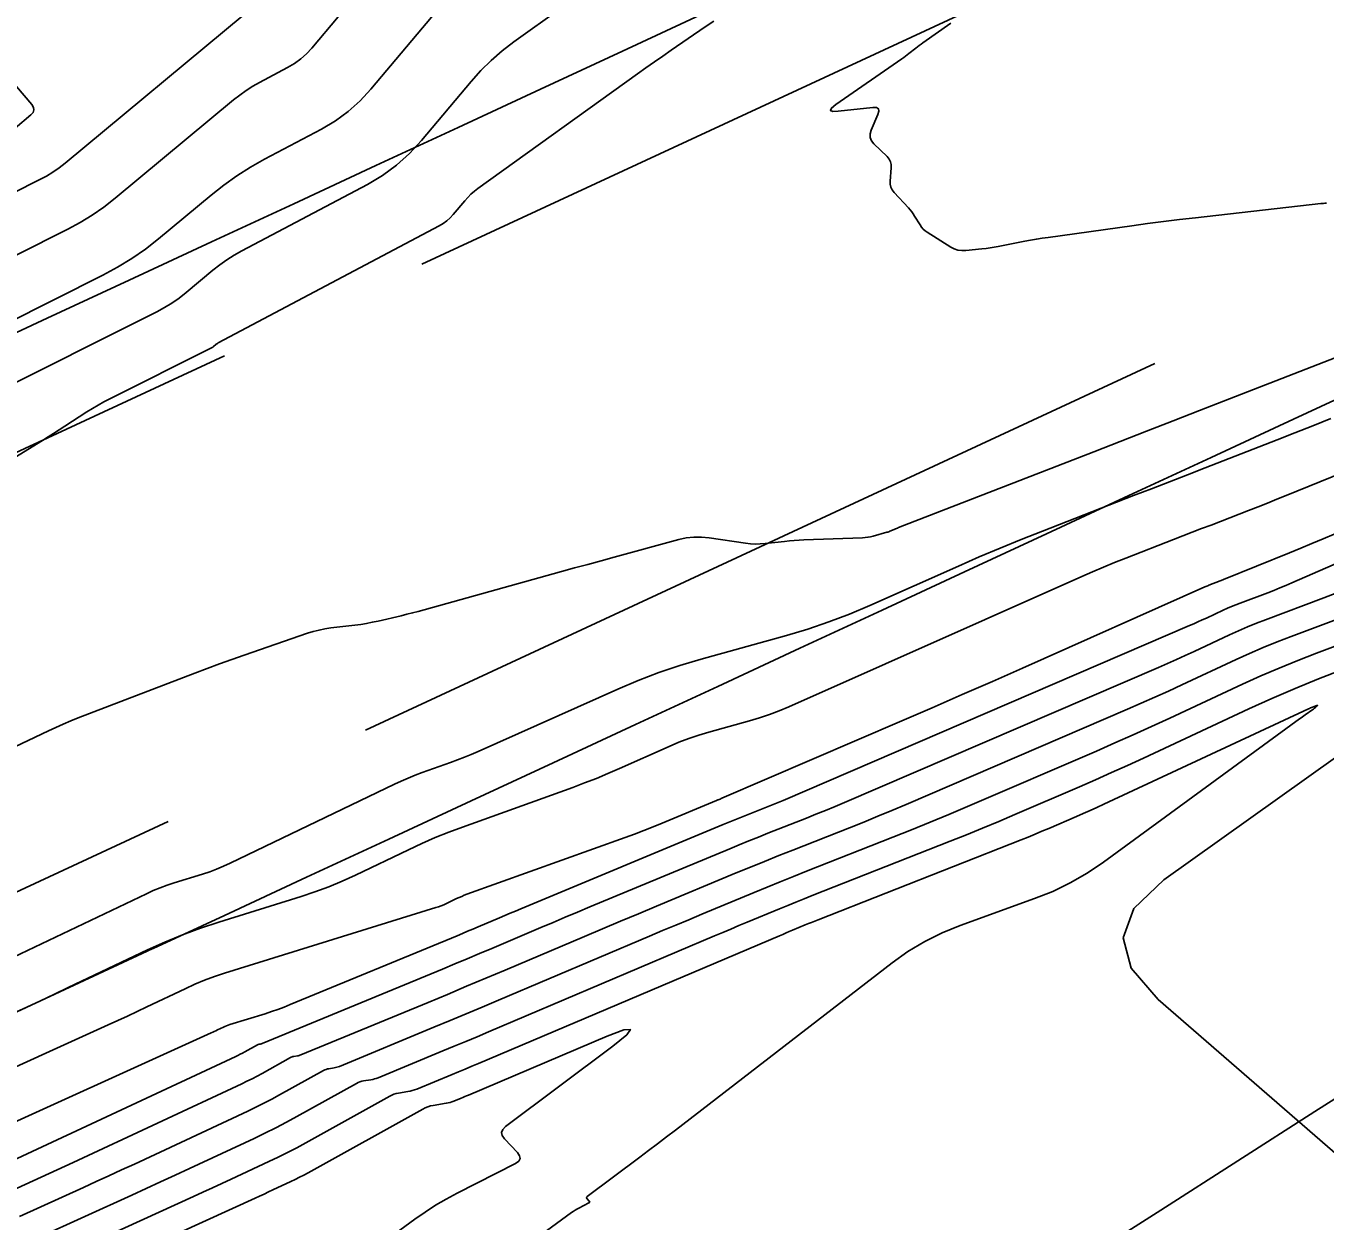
# Model space of a CAD drawing. Extents: x 1354696 to 1366163, y 660729 to 670380.
# Drawn here: x 1361435.4 to 1361507.1, y 664733.9 to 664799.9 of the extents above; entities that cross this region are included whole.
import ezdxf

# ---------------------------------------------------------------- set-up
doc = ezdxf.new("R2010")
doc.units = 0
for name, color, linetype in [('R_Contours', 7, 'Continuous'), ('R_Erosion', 7, 'Continuous'), ('R_Fin Surface', 7, 'Continuous')]:
    doc.layers.add(name, color=color, linetype=linetype)

msp = doc.modelspace()

# ---------------------------------------------------------------- linework, layer by layer
at = {"layer": 'R_Contours'}
for points in [[(1361434.652, 664790.651), (1361436.145, 664791.399), (1361436.512, 664791.595), (1361436.865, 664791.812), (1361437.206, 664792.049), (1361437.533, 664792.306), (1361447.415, 664800.515), (1361447.471, 664800.576), (1361447.493, 664800.64), (1361447.482, 664800.707), (1361447.438, 664800.777), (1361447.195, 664801.062), (1361447.136, 664801.134), (1361447.081, 664801.209), (1361447.03, 664801.287), (1361446.983, 664801.368), (1361441.613, 664811.043), (1361440.593, 664812.548), (1361439.352, 664813.781), (1361437.891, 664814.743), (1361436.21, 664815.434), (1361426.973, 664818.297)], [(1361434.24, 664783.432), (1361439.615, 664786.124), (1361440.428, 664786.561), (1361441.212, 664787.041), (1361441.967, 664787.566), (1361442.693, 664788.135), (1361445.593, 664790.544), (1361446.291, 664791.095), (1361447.014, 664791.607), (1361447.763, 664792.081), (1361448.537, 664792.517), (1361451.684, 664794.186), (1361452.443, 664794.636), (1361453.15, 664795.153), (1361453.803, 664795.735), (1361454.402, 664796.384), (1361461.972, 664805.396)], [(1361434.867, 664787.252), (1361437.676, 664788.659), (1361438.366, 664789.03), (1361439.032, 664789.438), (1361439.672, 664789.883), (1361440.289, 664790.366), (1361446.822, 664795.793), (1361447.164, 664796.063), (1361447.519, 664796.314), (1361447.886, 664796.547), (1361448.265, 664796.76), (1361449.808, 664797.579), (1361450.18, 664797.799), (1361450.527, 664798.053), (1361450.847, 664798.338), (1361451.141, 664798.656), (1361454.048, 664802.118)], [(1361464.909, 664800.878), (1361462.284, 664798.993), (1361461.645, 664798.503), (1361461.04, 664797.976), (1361460.469, 664797.413), (1361459.932, 664796.812), (1361457.194, 664793.552), (1361456.535, 664792.839), (1361455.817, 664792.199), (1361455.041, 664791.631), (1361454.205, 664791.136), (1361447.287, 664787.467), (1361446.867, 664787.23), (1361446.461, 664786.972), (1361446.068, 664786.695), (1361445.69, 664786.396), (1361444.203, 664785.161), (1361443.823, 664784.864), (1361443.429, 664784.589), (1361443.02, 664784.338), (1361442.595, 664784.11), (1361433.152, 664779.381)], [(1361431.782, 664774.247), (1361436.284, 664777.01), (1361436.594, 664777.201), (1361436.903, 664777.395), (1361437.211, 664777.591), (1361437.517, 664777.788), (1361438.739, 664778.582), (1361439.048, 664778.776), (1361439.361, 664778.962), (1361439.679, 664779.138), (1361440.002, 664779.306), (1361445.575, 664782.097), (1361445.611, 664782.116), (1361445.646, 664782.138), (1361445.68, 664782.161), (1361445.712, 664782.186), (1361445.839, 664782.292), (1361445.872, 664782.318), (1361445.905, 664782.341), (1361445.94, 664782.363), (1361445.976, 664782.384), (1361458.171, 664788.852), (1361458.384, 664788.978), (1361458.583, 664789.123), (1361458.766, 664789.287), (1361458.934, 664789.469), (1361459.577, 664790.234), (1361459.743, 664790.419), (1361459.919, 664790.593), (1361460.106, 664790.756), (1361460.304, 664790.908), (1361469.106, 664797.229), (1361469.569, 664797.56), (1361470.033, 664797.888), (1361470.5, 664798.213), (1361470.968, 664798.536), (1361472.844, 664799.824), (1361473.316, 664800.14)], [(1361486.378, 664800.025), (1361484.843, 664798.942), (1361484.745, 664798.872), (1361484.647, 664798.8), (1361484.551, 664798.726), (1361484.455, 664798.651), (1361484.075, 664798.348), (1361483.98, 664798.273), (1361483.883, 664798.2), (1361483.785, 664798.128), (1361483.686, 664798.058), (1361480.042, 664795.535), (1361479.805, 664795.342), (1361479.749, 664795.217), (1361479.874, 664795.158), (1361480.179, 664795.167), (1361482.088, 664795.374), (1361482.281, 664795.369), (1361482.392, 664795.304), (1361482.421, 664795.178), (1361482.369, 664794.992), (1361481.991, 664794.12), (1361481.932, 664793.915), (1361481.936, 664793.723), (1361482.005, 664793.543), (1361482.139, 664793.376), (1361482.869, 664792.667), (1361482.982, 664792.533), (1361483.058, 664792.385), (1361483.097, 664792.223), (1361483.099, 664792.048), (1361483.034, 664791.32), (1361483.036, 664791.144), (1361483.073, 664790.98), (1361483.144, 664790.828), (1361483.252, 664790.688), (1361484.047, 664789.835), (1361484.142, 664789.729), (1361484.231, 664789.618), (1361484.314, 664789.502), (1361484.391, 664789.382), (1361484.69, 664788.894), (1361484.771, 664788.778), (1361484.863, 664788.673), (1361484.967, 664788.58), (1361485.082, 664788.498), (1361486.385, 664787.676), (1361486.579, 664787.575), (1361486.781, 664787.509), (1361486.992, 664787.479), (1361487.211, 664787.485), (1361488.104, 664787.58), (1361488.326, 664787.606), (1361488.548, 664787.637), (1361488.77, 664787.672), (1361488.99, 664787.713), (1361490.466, 664787.998), (1361490.786, 664788.057), (1361491.107, 664788.113), (1361491.428, 664788.164), (1361491.75, 664788.211), (1361496.363, 664788.852), (1361497.24, 664788.971), (1361498.118, 664789.084), (1361498.996, 664789.191), (1361499.875, 664789.293), (1361506.787, 664790.071), (1361506.865, 664790.079), (1361506.944, 664790.087), (1361507.022, 664790.094), (1361507.101, 664790.1)], [(1361434.778, 664794.245), (1361435.645, 664794.965), (1361435.766, 664795.099), (1361435.814, 664795.239), (1361435.79, 664795.385), (1361435.694, 664795.537), (1361432.839, 664798.884)], [(1361507.622, 664781.584), (1361500.104, 664778.66), (1361498.644, 664778.093), (1361497.184, 664777.525), (1361495.724, 664776.956), (1361494.264, 664776.388), (1361483.5, 664772.198), (1361483.447, 664772.177), (1361483.394, 664772.156), (1361483.341, 664772.133), (1361483.289, 664772.11), (1361483.08, 664772.017), (1361483.027, 664771.995), (1361482.974, 664771.975), (1361482.92, 664771.957), (1361482.865, 664771.94), (1361482.107, 664771.73), (1361481.961, 664771.694), (1361481.815, 664771.667), (1361481.666, 664771.648), (1361481.517, 664771.639), (1361478.286, 664771.522), (1361478.017, 664771.51), (1361477.748, 664771.492), (1361477.479, 664771.469), (1361477.211, 664771.441), (1361476.138, 664771.318), (1361475.87, 664771.296), (1361475.602, 664771.292), (1361475.335, 664771.305), (1361475.068, 664771.337), (1361473.054, 664771.638), (1361472.631, 664771.679), (1361472.21, 664771.676), (1361471.792, 664771.63), (1361471.376, 664771.539), (1361467.825, 664770.573), (1361467.095, 664770.373), (1361466.366, 664770.173), (1361465.637, 664769.972), (1361464.908, 664769.77), (1361457.33, 664767.662), (1361457.015, 664767.577), (1361456.7, 664767.494), (1361456.384, 664767.415), (1361456.067, 664767.34), (1361454.797, 664767.044), (1361454.478, 664766.974), (1361454.159, 664766.914), (1361453.837, 664766.862), (1361453.514, 664766.819), (1361452.191, 664766.662), (1361451.865, 664766.614), (1361451.542, 664766.55), (1361451.223, 664766.468), (1361450.908, 664766.369), (1361447.412, 664765.171), (1361446.726, 664764.932), (1361446.043, 664764.687), (1361445.362, 664764.435), (1361444.683, 664764.177), (1361438.258, 664761.698), (1361437.844, 664761.533), (1361437.432, 664761.36), (1361437.025, 664761.178), (1361436.621, 664760.989), (1361434.384, 664759.912)], [(1361524.226, 664781.817), (1361504.877, 664773.97), (1361504.362, 664773.762), (1361503.845, 664773.556), (1361503.328, 664773.351), (1361502.81, 664773.149), (1361500.737, 664772.342), (1361500.219, 664772.141), (1361499.7, 664771.939), (1361499.182, 664771.738), (1361498.664, 664771.536), (1361496.029, 664770.51), (1361495.418, 664770.268), (1361494.811, 664770.02), (1361494.206, 664769.763), (1361493.605, 664769.5), (1361477.455, 664762.318), (1361476.921, 664762.092), (1361476.379, 664761.886), (1361475.83, 664761.7), (1361475.274, 664761.535), (1361473.036, 664760.913), (1361472.48, 664760.747), (1361471.931, 664760.561), (1361471.39, 664760.355), (1361470.856, 664760.129), (1361468.113, 664758.905), (1361467.477, 664758.629), (1361466.836, 664758.364), (1361466.19, 664758.111), (1361465.54, 664757.87), (1361459.449, 664755.68), (1361458.692, 664755.396), (1361457.943, 664755.094), (1361457.202, 664754.772), (1361456.469, 664754.431), (1361453.553, 664753.029), (1361452.819, 664752.692), (1361452.074, 664752.383), (1361451.317, 664752.102), (1361450.55, 664751.848), (1361446.015, 664750.441), (1361445.008, 664750.108), (1361444.016, 664749.74), (1361443.037, 664749.337), (1361442.072, 664748.898), (1361437.71, 664746.82), (1361436.947, 664746.458), (1361436.183, 664746.101), (1361435.417, 664745.746), (1361434.65, 664745.396)], [(1361431.976, 664747.214), (1361442.021, 664752.001), (1361442.395, 664752.171), (1361442.774, 664752.328), (1361443.159, 664752.47), (1361443.549, 664752.599), (1361445.119, 664753.086), (1361445.509, 664753.215), (1361445.893, 664753.358), (1361446.272, 664753.515), (1361446.645, 664753.686), (1361455.702, 664758.042), (1361456.077, 664758.216), (1361456.455, 664758.38), (1361456.838, 664758.535), (1361457.225, 664758.68), (1361458.782, 664759.239), (1361459.169, 664759.383), (1361459.554, 664759.534), (1361459.936, 664759.691), (1361460.315, 664759.856), (1361468.012, 664763.29), (1361469.138, 664763.767), (1361470.279, 664764.202), (1361471.435, 664764.593), (1361472.607, 664764.942), (1361477.325, 664766.253), (1361478.497, 664766.602), (1361479.654, 664766.993), (1361480.795, 664767.427), (1361481.921, 664767.903), (1361486.809, 664770.077), (1361487.957, 664770.579), (1361489.11, 664771.068), (1361490.27, 664771.543), (1361491.435, 664772.005), (1361496.464, 664773.962), (1361497.453, 664774.347), (1361498.442, 664774.732), (1361499.432, 664775.117), (1361500.421, 664775.501), (1361504.377, 664777.04), (1361505.366, 664777.427), (1361506.353, 664777.817), (1361507.339, 664778.211)], [(1361524.832, 664777.703), (1361505.189, 664769.145), (1361504.862, 664769.005), (1361504.533, 664768.869), (1361504.202, 664768.737), (1361503.869, 664768.609), (1361502.346, 664768.037), (1361502.108, 664767.945), (1361501.872, 664767.848), (1361501.637, 664767.747), (1361501.405, 664767.641), (1361500.479, 664767.21), (1361500.247, 664767.103), (1361500.014, 664766.997), (1361499.781, 664766.894), (1361499.547, 664766.792), (1361477.14, 664757.152), (1361476.865, 664757.035), (1361476.59, 664756.921), (1361476.314, 664756.808), (1361476.038, 664756.698), (1361474.929, 664756.261), (1361474.652, 664756.151), (1361474.375, 664756.04), (1361474.099, 664755.927), (1361473.824, 664755.813), (1361462.665, 664751.166), (1361462.372, 664751.044), (1361462.078, 664750.921), (1361461.786, 664750.798), (1361461.493, 664750.674), (1361460.323, 664750.177), (1361460.03, 664750.053), (1361459.737, 664749.93), (1361459.444, 664749.808), (1361459.15, 664749.686), (1361449.952, 664745.886), (1361449.608, 664745.748), (1361449.262, 664745.618), (1361448.912, 664745.497), (1361448.56, 664745.383), (1361446.615, 664744.779), (1361446.526, 664744.75), (1361446.439, 664744.718), (1361446.353, 664744.682), (1361446.269, 664744.644), (1361445.932, 664744.483), (1361445.848, 664744.444), (1361445.763, 664744.404), (1361445.679, 664744.365), (1361445.594, 664744.326), (1361432.267, 664738.273)], [(1361507.531, 664771.843), (1361506.916, 664771.577), (1361506.299, 664771.316), (1361505.681, 664771.058), (1361505.061, 664770.804), (1361501.432, 664769.332), (1361501.385, 664769.313), (1361501.337, 664769.294), (1361501.29, 664769.276), (1361501.243, 664769.257), (1361501.006, 664769.165), (1361500.864, 664769.11), (1361500.623, 664769.016), (1361500.567, 664768.994), (1361500.511, 664768.971), (1361500.456, 664768.948), (1361500.401, 664768.924), (1361490.331, 664764.445), (1361488.675, 664763.711), (1361487.016, 664762.983), (1361485.354, 664762.259), (1361483.691, 664761.54), (1361473.752, 664757.264), (1361473.728, 664757.254), (1361473.704, 664757.244), (1361473.679, 664757.234), (1361473.655, 664757.224), (1361473.556, 664757.185), (1361473.532, 664757.176), (1361473.507, 664757.166), (1361473.483, 664757.156), (1361473.459, 664757.146), (1361470.468, 664755.9), (1361469.96, 664755.693), (1361469.45, 664755.491), (1361468.938, 664755.296), (1361468.422, 664755.107), (1361459.699, 664751.97), (1361459.553, 664751.915), (1361459.409, 664751.857), (1361459.267, 664751.795), (1361459.126, 664751.73), (1361458.566, 664751.461), (1361458.425, 664751.396), (1361458.282, 664751.337), (1361458.137, 664751.283), (1361457.989, 664751.234), (1361446.333, 664747.616), (1361445.777, 664747.432), (1361445.228, 664747.228), (1361444.687, 664747.006), (1361444.153, 664746.763), (1361442.034, 664745.753), (1361441.504, 664745.502), (1361440.973, 664745.253), (1361440.44, 664745.007), (1361439.907, 664744.763), (1361432.165, 664741.247)], [(1361507.667, 664768.594), (1361506.964, 664768.325), (1361503.748, 664767.115), (1361503.245, 664766.921), (1361502.747, 664766.717), (1361502.252, 664766.503), (1361501.761, 664766.28), (1361499.805, 664765.368), (1361499.315, 664765.142), (1361498.824, 664764.92), (1361498.331, 664764.701), (1361497.836, 664764.486), (1361480.527, 664757.039), (1361480.003, 664756.816), (1361479.477, 664756.597), (1361478.949, 664756.382), (1361478.42, 664756.171), (1361476.301, 664755.336), (1361475.772, 664755.126), (1361475.243, 664754.914), (1361474.716, 664754.698), (1361474.19, 664754.481), (1361466.478, 664751.27), (1361465.8, 664750.987), (1361465.123, 664750.702), (1361464.445, 664750.417), (1361463.769, 664750.131), (1361461.063, 664748.983), (1361460.387, 664748.697), (1361459.709, 664748.412), (1361459.031, 664748.129), (1361458.353, 664747.848), (1361448.397, 664743.734), (1361448.377, 664743.726), (1361448.356, 664743.72), (1361448.335, 664743.715), (1361448.314, 664743.71), (1361448.228, 664743.696), (1361448.206, 664743.692), (1361448.186, 664743.686), (1361448.166, 664743.678), (1361448.146, 664743.668), (1361447.445, 664743.279), (1361447.321, 664743.211), (1361447.196, 664743.146), (1361447.07, 664743.083), (1361446.943, 664743.022), (1361434.608, 664737.272)], [(1361434.003, 664735.359), (1361436.218, 664736.369), (1361436.66, 664736.571), (1361437.101, 664736.773), (1361437.541, 664736.977), (1361437.981, 664737.181), (1361447.282, 664741.517), (1361447.566, 664741.652), (1361447.848, 664741.793), (1361448.127, 664741.938), (1361448.403, 664742.089), (1361449.969, 664742.959), (1361450.012, 664742.981), (1361450.057, 664742.998), (1361450.103, 664743.012), (1361450.151, 664743.022), (1361450.343, 664743.053), (1361450.391, 664743.062), (1361450.438, 664743.074), (1361450.484, 664743.089), (1361450.53, 664743.106), (1361457.555, 664746.009), (1361458.619, 664746.45), (1361459.682, 664746.894), (1361460.743, 664747.34), (1361461.804, 664747.788), (1361466.185, 664749.647), (1361467.175, 664750.066), (1361468.167, 664750.484), (1361469.158, 664750.9), (1361470.151, 664751.314), (1361474.555, 664753.148), (1361475.333, 664753.47), (1361476.111, 664753.787), (1361476.891, 664754.101), (1361477.673, 664754.412), (1361480.803, 664755.645), (1361481.585, 664755.957), (1361482.363, 664756.274), (1361483.14, 664756.597), (1361483.914, 664756.927), (1361496.126, 664762.181), (1361496.881, 664762.509), (1361497.634, 664762.843), (1361498.384, 664763.182), (1361499.131, 664763.527), (1361502.117, 664764.918), (1361502.866, 664765.259), (1361503.621, 664765.585), (1361504.383, 664765.897), (1361505.151, 664766.194), (1361510.06, 664768.04)], [(1361435.015, 664734.187), (1361438.546, 664735.796), (1361439.249, 664736.117), (1361439.951, 664736.44), (1361440.653, 664736.764), (1361441.355, 664737.09), (1361447.621, 664740.011), (1361448.062, 664740.222), (1361448.499, 664740.44), (1361448.932, 664740.665), (1361449.361, 664740.899), (1361451.792, 664742.25), (1361451.859, 664742.283), (1361451.928, 664742.311), (1361452, 664742.332), (1361452.073, 664742.347), (1361452.372, 664742.396), (1361452.446, 664742.41), (1361452.519, 664742.429), (1361452.591, 664742.451), (1361452.662, 664742.478), (1361457.873, 664744.631), (1361458.764, 664745.001), (1361459.655, 664745.373), (1361460.545, 664745.746), (1361461.433, 664746.122), (1361469.771, 664749.66), (1361470.49, 664749.964), (1361471.21, 664750.268), (1361471.93, 664750.569), (1361472.65, 664750.87), (1361475.534, 664752.071), (1361476.255, 664752.369), (1361476.978, 664752.664), (1361477.702, 664752.956), (1361478.428, 664753.244), (1361483.186, 664755.119), (1361484.22, 664755.531), (1361485.25, 664755.951), (1361486.277, 664756.378), (1361487.301, 664756.814), (1361494.416, 664759.875), (1361495.431, 664760.317), (1361496.443, 664760.766), (1361497.452, 664761.222), (1361498.458, 664761.686), (1361502.472, 664763.557), (1361503.48, 664764.015), (1361504.496, 664764.454), (1361505.52, 664764.873), (1361506.553, 664765.272), (1361514.776, 664768.364)], [(1361436.027, 664733.014), (1361441.209, 664735.376), (1361442.006, 664735.74), (1361442.803, 664736.106), (1361443.598, 664736.474), (1361444.393, 664736.843), (1361447.96, 664738.506), (1361448.557, 664738.791), (1361449.15, 664739.086), (1361449.737, 664739.393), (1361450.319, 664739.709), (1361453.614, 664741.54), (1361453.705, 664741.586), (1361453.799, 664741.623), (1361453.896, 664741.652), (1361453.996, 664741.673), (1361454.401, 664741.739), (1361454.502, 664741.758), (1361454.601, 664741.783), (1361454.698, 664741.814), (1361454.794, 664741.85), (1361458.373, 664743.329), (1361459.001, 664743.589), (1361459.628, 664743.851), (1361460.255, 664744.114), (1361460.881, 664744.379), (1361473.357, 664749.673), (1361473.805, 664749.862), (1361474.253, 664750.051), (1361474.701, 664750.239), (1361475.15, 664750.426), (1361476.945, 664751.174), (1361477.394, 664751.36), (1361477.844, 664751.543), (1361478.295, 664751.725), (1361478.747, 664751.904), (1361486.342, 664754.897), (1361487.242, 664755.256), (1361488.139, 664755.621), (1361489.033, 664755.994), (1361489.924, 664756.373), (1361493.482, 664757.904), (1361494.371, 664758.29), (1361495.256, 664758.683), (1361496.138, 664759.082), (1361497.017, 664759.488), (1361502.828, 664762.196), (1361504.094, 664762.771), (1361505.371, 664763.322), (1361506.658, 664763.849), (1361507.955, 664764.351)], [(1361462.978, 664732.588), (1361465.46, 664734.408), (1361465.557, 664734.476), (1361465.658, 664734.541), (1361465.76, 664734.601), (1361465.865, 664734.657), (1361466.424, 664734.942), (1361466.455, 664734.964), (1361466.468, 664734.989), (1361466.464, 664735.017), (1361466.442, 664735.048), (1361466.319, 664735.178), (1361466.297, 664735.209), (1361466.291, 664735.24), (1361466.302, 664735.269), (1361466.329, 664735.296), (1361469.225, 664737.467), (1361469.719, 664737.838), (1361470.211, 664738.212), (1361470.703, 664738.587), (1361471.193, 664738.963), (1361483.142, 664748.187), (1361484.023, 664748.815), (1361484.945, 664749.369), (1361485.907, 664749.848), (1361486.91, 664750.254), (1361491.002, 664751.729), (1361492.007, 664752.132), (1361492.976, 664752.603), (1361493.909, 664753.142), (1361494.806, 664753.749), (1361505.623, 664761.642), (1361505.702, 664761.699), (1361505.78, 664761.756), (1361505.859, 664761.812), (1361505.938, 664761.869), (1361506.347, 664762.161), (1361506.38, 664762.184), (1361506.411, 664762.208), (1361506.442, 664762.233), (1361506.473, 664762.259), (1361506.595, 664762.362), (1361506.617, 664762.382), (1361506.622, 664762.393), (1361506.61, 664762.394), (1361506.581, 664762.385), (1361506.33, 664762.291), (1361506.276, 664762.27), (1361506.222, 664762.248), (1361506.169, 664762.225), (1361506.116, 664762.201), (1361494.823, 664756.938), (1361494.447, 664756.765), (1361494.071, 664756.594), (1361493.692, 664756.426), (1361493.313, 664756.261), (1361491.793, 664755.607), (1361491.412, 664755.445), (1361491.03, 664755.286), (1361490.647, 664755.13), (1361490.263, 664754.977), (1361479.065, 664750.564), (1361478.887, 664750.494), (1361478.71, 664750.422), (1361478.533, 664750.35), (1361478.356, 664750.277), (1361477.649, 664749.982), (1361477.472, 664749.909), (1361477.296, 664749.835), (1361477.12, 664749.76), (1361476.943, 664749.686), (1361460.329, 664742.636), (1361459.966, 664742.483), (1361459.602, 664742.33), (1361459.238, 664742.178), (1361458.874, 664742.027), (1361456.926, 664741.222), (1361456.805, 664741.176), (1361456.682, 664741.137), (1361456.557, 664741.106), (1361456.43, 664741.081), (1361455.919, 664740.998), (1361455.793, 664740.972), (1361455.671, 664740.936), (1361455.552, 664740.889), (1361455.437, 664740.831), (1361450.817, 664738.264), (1361450.314, 664737.99), (1361449.805, 664737.725), (1361449.292, 664737.469), (1361448.775, 664737.222), (1361446.695, 664736.253), (1361446.175, 664736.011), (1361445.655, 664735.77), (1361445.133, 664735.531), (1361444.612, 664735.292), (1361437.038, 664731.842)], [(1361509.201, 664760.663), (1361498.138, 664752.77), (1361496.488, 664751.194), (1361495.886, 664749.569), (1361496.33, 664747.893), (1361497.822, 664746.167), (1361517.754, 664728.855)], [(1361442.515, 664723.554), (1361456.832, 664734.047), (1361457.392, 664734.441), (1361457.968, 664734.812), (1361458.558, 664735.159), (1361459.162, 664735.482), (1361462.374, 664737.12), (1361462.552, 664737.245), (1361462.629, 664737.388), (1361462.604, 664737.549), (1361462.478, 664737.727), (1361461.771, 664738.473), (1361461.642, 664738.656), (1361461.609, 664738.83), (1361461.671, 664738.997), (1361461.829, 664739.155), (1361467.742, 664743.587), (1361468.513, 664744.214), (1361468.717, 664744.515), (1361468.354, 664744.49), (1361467.425, 664744.138), (1361459.777, 664740.893), (1361459.676, 664740.851), (1361459.576, 664740.808), (1361459.475, 664740.766), (1361459.374, 664740.724), (1361458.97, 664740.558), (1361458.869, 664740.519), (1361458.765, 664740.486), (1361458.66, 664740.46), (1361458.553, 664740.439), (1361457.842, 664740.324), (1361457.69, 664740.292), (1361457.542, 664740.248), (1361457.398, 664740.191), (1361457.259, 664740.122), (1361450.942, 664736.611), (1361450.704, 664736.482), (1361450.464, 664736.357), (1361450.222, 664736.236), (1361449.978, 664736.12), (1361448.997, 664735.662), (1361448.752, 664735.548), (1361448.506, 664735.435), (1361448.261, 664735.322), (1361448.015, 664735.209), (1361438.05, 664730.669)]]:
    msp.add_lwpolyline(points, dxfattribs=at)
at = {"layer": 'R_Erosion'}
for points in [[(1361472.819, 664800.591), (1361468.284, 664798.485), (1361463.749, 664796.38), (1361459.214, 664794.274), (1361454.679, 664792.169), (1361450.144, 664790.063), (1361445.608, 664787.958), (1361441.073, 664785.852), (1361436.538, 664783.747), (1361432.003, 664781.641)], [(1361432.716, 664744.486), (1361437.251, 664746.592), (1361441.786, 664748.697), (1361442.377, 664748.972), (1361442.386, 664748.976), (1361446.321, 664750.803), (1361450.856, 664752.908), (1361455.391, 664755.014), (1361459.926, 664757.119), (1361464.461, 664759.225), (1361468.996, 664761.33), (1361473.531, 664763.436), (1361478.066, 664765.541), (1361482.601, 664767.647), (1361487.136, 664769.752), (1361491.671, 664771.858), (1361496.206, 664773.963), (1361500.742, 664776.069), (1361505.277, 664778.174), (1361509.812, 664780.28)], [(1361509.812, 664780.28), (1361505.277, 664778.174), (1361500.742, 664776.069), (1361496.206, 664773.963), (1361491.671, 664771.858), (1361487.136, 664769.752), (1361482.601, 664767.647), (1361478.066, 664765.541), (1361473.531, 664763.436), (1361468.996, 664761.33), (1361464.461, 664759.225), (1361459.926, 664757.119), (1361455.391, 664755.014), (1361450.856, 664752.908), (1361446.321, 664750.803), (1361442.386, 664748.976), (1361442.377, 664748.972), (1361441.786, 664748.697), (1361437.251, 664746.592), (1361432.716, 664744.486)]]:
    msp.add_lwpolyline(points, dxfattribs=at)
at = {"layer": 'R_Fin Surface'}
for p, q in [((1361457.205, 664786.727), (1361500.742, 664806.939)), ((1361402.784, 664761.46), (1361446.321, 664781.673)), ((1361454.107, 664761.033), (1361497.643, 664781.245)), ((1361399.686, 664735.766), (1361443.222, 664755.979))]:
    msp.add_line(p, q, dxfattribs=at)
msp.add_lwpolyline([(1361433.647, 664694.984), (1361435.685, 664696.017), (1361438.11, 664697.245), (1361442.573, 664699.506), (1361445.911, 664701.198), (1361447.054, 664701.728), (1361451.295, 664704.469), (1361455.535, 664707.209), (1361459.775, 664709.949), (1361460.328, 664710.307), (1361460.337, 664710.313), (1361464.015, 664712.69), (1361468.256, 664715.43), (1361472.496, 664718.171), (1361476.736, 664720.911), (1361480.977, 664723.652), (1361485.219, 664726.388), (1361489.464, 664729.117), (1361493.714, 664731.838), (1361497.967, 664734.551), (1361502.22, 664737.263), (1361506.47, 664739.982), (1361510.724, 664742.693)], dxfattribs=at)

doc.saveas('drawing.dxf')
